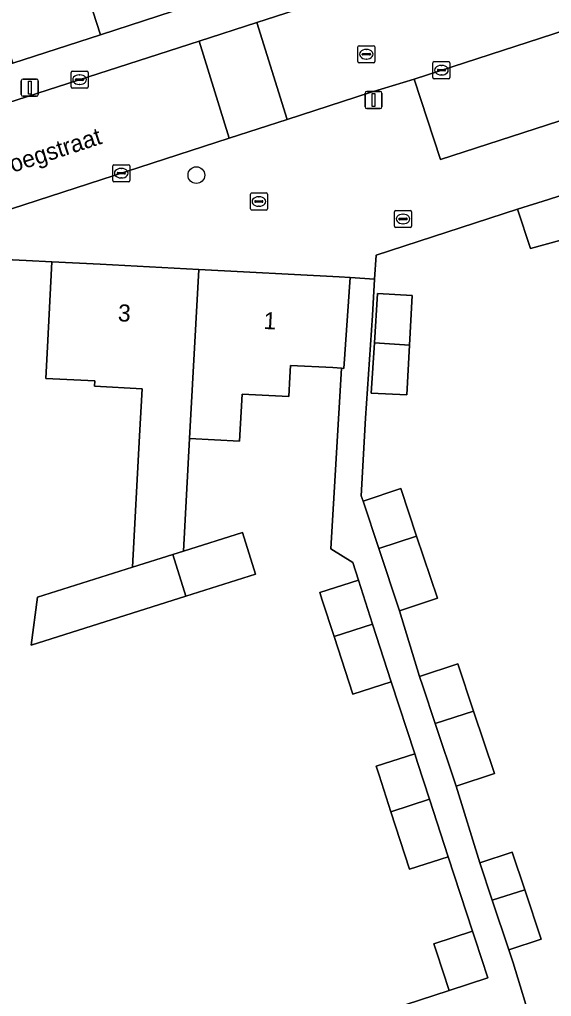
# Model space of a CAD drawing. Extents: x 159371 to 159986, y 382987 to 383597.
# Drawn here: x 159530.9 to 159562.1, y 383240.6 to 383297.9 of the extents above; entities that cross this region are included whole.
import ezdxf

# ---------------------------------------------------------------- set-up
doc = ezdxf.new("R2010")
doc.units = 0
for name, color, linetype in [('IMGEO_Boom', 7, 'Continuous'), ('IMGEO_Brandkraan', 7, 'Continuous'), ('IMGEO_Erf', 7, 'Continuous'), ('IMGEO_Kolk', 7, 'Continuous'), ('IMGEO_Lichtmast', 7, 'Continuous'), ('IMGEO_Muur', 7, 'Continuous'), ('IMGEO_Openbare_ruimte_label', 7, 'Continuous'), ('IMGEO_Pand', 7, 'Continuous'), ('IMGEO_Pand_nummerreeks', 7, 'Continuous'), ('IMGEO_Parkeervlak_open', 7, 'Continuous'), ('IMGEO_Rijbaan_lokaal_open', 7, 'Continuous'), ('IMGEO_Rioolput', 7, 'Continuous'), ('IMGEO_Voetpad_open', 7, 'Continuous')]:
    doc.layers.add(name, color=color, linetype=linetype)

msp = doc.modelspace()

# ---------------------------------------------------------------- linework, layer by layer
at = {"layer": 'IMGEO_Boom'}
msp.add_circle((159541.273, 383288.732), 0.489, dxfattribs=at)
at = {"layer": 'IMGEO_Brandkraan'}
for p, q in [((159552.907, 383285.735), (159552.907, 383286.587)), ((159552.982, 383286.661), (159553.834, 383286.661)), ((159553.209, 383286.204), (159553.607, 383286.204)), ((159553.395, 383286.441), (159553.42, 383286.441)), ((159553.908, 383286.587), (159553.908, 383285.735)), ((159553.834, 383285.661), (159552.982, 383285.661)), ((159553.166, 383286.155), (159553.166, 383286.167)), ((159553.604, 383286.118), (159553.206, 383286.118)), ((159553.418, 383285.881), (159553.393, 383285.881)), ((159553.65, 383286.167), (159553.65, 383286.155))]:
    msp.add_line(p, q, dxfattribs=at)
for points in [[(159552.907, 383285.735), (159552.907, 383286.587)], [(159552.982, 383286.661), (159553.834, 383286.661)], [(159553.908, 383286.587), (159553.908, 383285.735)], [(159553.834, 383285.661), (159552.982, 383285.661)]]:
    msp.add_lwpolyline(points, dxfattribs=at)
for centre, radius, start, end in [((159552.984, 383286.585), 0.0765, 91.55205, 178.44795), ((159552.984, 383286.585), 0.0765, 91.55205, 178.44795), ((159553.206, 383286.164), 0.0403, 85.87752, 175.75265), ((159553.611, 383286.166), 0.0386, 1.73085, 96.63898), ((159553.832, 383286.585), 0.0765, 1.55205, 88.44795), ((159553.832, 383286.585), 0.0765, 1.55205, 88.44795), ((159552.984, 383285.737), 0.0765, 181.55205, 268.44795), ((159552.984, 383285.737), 0.0765, 181.55205, 268.44795), ((159553.203, 383286.154), 0.0366, 178.93798, 274.71019), ((159553.607, 383286.161), 0.043, 264.86636, 352.45326), ((159553.832, 383285.737), 0.0765, 271.55205, 358.44795), ((159553.832, 383285.737), 0.0765, 271.55205, 358.44795)]:
    msp.add_arc(centre, radius, start, end, dxfattribs=at)
for centre, major_axis, ratio, start_param, end_param in [((159553.394, 383286.161), (-0.387, 0.002), 0.722429, 4.712389, 7.853982), ((159553.419, 383286.161), (-0.39, 0.002), 0.717154, 1.570796, 4.712389)]:
    msp.add_ellipse(centre, major_axis=major_axis, ratio=ratio, start_param=start_param, end_param=end_param, dxfattribs=at)
at = {"layer": 'IMGEO_Erf'}
for points in [[(159562.668, 383284.918), (159560.895, 383284.428), (159560.137, 383286.727), (159551.828, 383284.03), (159551.732, 383282.634), (159551.619, 383280.505), (159551.198, 383274.469), (159550.955, 383269.916), (159551.058, 383269.609), (159553.274, 383270.349), (159554.207, 383267.557), (159555.425, 383263.914), (159553.208, 383263.173), (159554.38, 383259.318), (159556.623, 383260.067), (159557.554, 383257.283), (159558.771, 383253.641), (159556.527, 383252.892), (159557.915, 383248.386), (159559.821, 383249.023), (159560.561, 383246.81), (159561.526, 383243.922), (159559.619, 383243.286), (159559.873, 383242.526), (159561.026, 383238.725)], [(159532.035, 383233.068), (159556.126, 383240.902), (159555.377, 383243.165), (159555.221, 383243.637), (159557.483, 383244.385), (159556.053, 383248.743), (159553.793, 383248.012), (159552.7, 383251.39), (159552.006, 383253.537), (159551.838, 383254.056), (159554.098, 383254.786), (159552.716, 383259.014), (159550.456, 383258.283), (159549.363, 383261.661), (159548.669, 383263.808), (159548.528, 383264.244), (159550.788, 383264.975), (159550.455, 383266.005), (159549.175, 383266.804), (159549.803, 383277.405), (159549.29, 383277.44), (159546.8, 383277.572), (159546.763, 383276.886), (159546.702, 383275.747), (159543.96, 383275.893), (159543.811, 383273.122), (159540.877, 383273.281), (159540.519, 383266.678), (159543.981, 383267.771), (159544.752, 383265.33), (159540.658, 383264.037), (159531.581, 383261.17), (159531.956, 383263.973), (159537.528, 383265.733), (159537.943, 383273.44), (159538.092, 383276.205), (159535.297, 383276.354), (159535.313, 383276.657), (159532.441, 383276.801), (159532.534, 383278.66), (159532.782, 383283.653), (159531.284, 383283.727), (159529.246, 383283.829)]]:
    msp.add_lwpolyline(points, dxfattribs=at)
msp.add_lwpolyline([(159553.64, 383275.835), (159551.542, 383275.947), (159551.731, 383278.894), (159551.916, 383281.784), (159553.95, 383281.676), (159553.795, 383278.766)], close=True, dxfattribs=at)
at = {"layer": 'IMGEO_Kolk'}
for p, q in [((159555.239, 383295.388), (159556.091, 383295.388)), ((159533.99, 383294.835), (159534.842, 383294.835)), ((159555.164, 383294.462), (159555.164, 383295.314)), ((159555.423, 383294.882), (159555.423, 383294.894)), ((159555.861, 383294.845), (159555.463, 383294.845)), ((159555.466, 383294.931), (159555.864, 383294.931)), ((159555.652, 383295.168), (159555.677, 383295.168)), ((159555.907, 383294.894), (159555.907, 383294.882)), ((159556.165, 383295.314), (159556.165, 383294.462)), ((159533.915, 383293.909), (159533.915, 383294.761)), ((159534.174, 383294.329), (159534.174, 383294.341)), ((159534.612, 383294.292), (159534.214, 383294.292)), ((159534.217, 383294.378), (159534.615, 383294.378)), ((159534.403, 383294.615), (159534.428, 383294.615)), ((159534.658, 383294.341), (159534.658, 383294.329)), ((159534.916, 383294.761), (159534.916, 383293.909)), ((159556.091, 383294.388), (159555.239, 383294.388)), ((159555.675, 383294.608), (159555.65, 383294.608)), ((159534.842, 383293.835), (159533.99, 383293.835)), ((159534.426, 383294.055), (159534.401, 383294.055)), ((159536.363, 383288.419), (159536.363, 383289.271)), ((159536.438, 383289.345), (159537.29, 383289.345)), ((159536.851, 383289.125), (159536.876, 383289.125)), ((159537.364, 383289.271), (159537.364, 383288.419)), ((159536.622, 383288.839), (159536.622, 383288.851)), ((159537.06, 383288.802), (159536.662, 383288.802)), ((159536.665, 383288.888), (159537.063, 383288.888)), ((159536.874, 383288.565), (159536.849, 383288.565)), ((159537.106, 383288.851), (159537.106, 383288.839)), ((159537.29, 383288.345), (159536.438, 383288.345)), ((159544.444, 383286.76), (159544.444, 383287.612)), ((159544.519, 383287.686), (159545.371, 383287.686)), ((159544.932, 383287.466), (159544.957, 383287.466)), ((159545.445, 383287.612), (159545.445, 383286.76)), ((159544.703, 383287.18), (159544.703, 383287.192)), ((159545.141, 383287.143), (159544.743, 383287.143)), ((159544.746, 383287.229), (159545.144, 383287.229)), ((159544.955, 383286.906), (159544.93, 383286.906)), ((159545.187, 383287.192), (159545.187, 383287.18)), ((159545.371, 383286.686), (159544.519, 383286.686))]:
    msp.add_line(p, q, dxfattribs=at)
for points in [[(159555.239, 383295.388), (159556.091, 383295.388)], [(159533.99, 383294.835), (159534.842, 383294.835)], [(159555.164, 383294.462), (159555.164, 383295.314)], [(159556.165, 383295.314), (159556.165, 383294.462)], [(159533.915, 383293.909), (159533.915, 383294.761)], [(159534.916, 383294.761), (159534.916, 383293.909)], [(159556.091, 383294.388), (159555.239, 383294.388)], [(159534.842, 383293.835), (159533.99, 383293.835)], [(159536.363, 383288.419), (159536.363, 383289.271)], [(159536.438, 383289.345), (159537.29, 383289.345)], [(159537.364, 383289.271), (159537.364, 383288.419)], [(159537.29, 383288.345), (159536.438, 383288.345)], [(159544.444, 383286.76), (159544.444, 383287.612)], [(159544.519, 383287.686), (159545.371, 383287.686)], [(159545.445, 383287.612), (159545.445, 383286.76)], [(159545.371, 383286.686), (159544.519, 383286.686)]]:
    msp.add_lwpolyline(points, dxfattribs=at)
for centre, radius, start, end in [((159555.241, 383295.312), 0.0765, 91.55205, 178.44795), ((159555.241, 383295.312), 0.0765, 91.55205, 178.44795), ((159556.089, 383295.312), 0.0765, 1.55205, 88.44795), ((159556.089, 383295.312), 0.0765, 1.55205, 88.44795), ((159533.992, 383294.759), 0.0765, 91.55205, 178.44795), ((159533.992, 383294.759), 0.0765, 91.55205, 178.44795), ((159534.84, 383294.759), 0.0765, 1.55205, 88.44795), ((159534.84, 383294.759), 0.0765, 1.55205, 88.44795), ((159555.463, 383294.891), 0.0403, 85.87752, 175.75265), ((159555.46, 383294.881), 0.0366, 178.93798, 274.71019), ((159555.864, 383294.888), 0.043, 264.86636, 352.45326), ((159555.868, 383294.893), 0.0386, 1.73085, 96.63898), ((159534.214, 383294.338), 0.0403, 85.87752, 175.75265), ((159534.211, 383294.328), 0.0366, 178.93798, 274.71019), ((159534.615, 383294.335), 0.043, 264.86636, 352.45326), ((159534.619, 383294.34), 0.0386, 1.73085, 96.63898), ((159555.241, 383294.464), 0.0765, 181.55205, 268.44795), ((159555.241, 383294.464), 0.0765, 181.55205, 268.44795), ((159556.089, 383294.464), 0.0765, 271.55205, 358.44795), ((159556.089, 383294.464), 0.0765, 271.55205, 358.44795), ((159533.992, 383293.911), 0.0765, 181.55205, 268.44795), ((159533.992, 383293.911), 0.0765, 181.55205, 268.44795), ((159534.84, 383293.911), 0.0765, 271.55205, 358.44795), ((159534.84, 383293.911), 0.0765, 271.55205, 358.44795), ((159536.44, 383289.269), 0.0765, 91.55205, 178.44795), ((159536.44, 383289.269), 0.0765, 91.55205, 178.44795), ((159537.288, 383289.269), 0.0765, 1.55205, 88.44795), ((159537.288, 383289.269), 0.0765, 1.55205, 88.44795), ((159536.662, 383288.848), 0.0403, 85.87752, 175.75265), ((159536.659, 383288.838), 0.0366, 178.93798, 274.71019), ((159537.063, 383288.845), 0.043, 264.86636, 352.45326), ((159537.067, 383288.85), 0.0386, 1.73085, 96.63898), ((159536.44, 383288.421), 0.0765, 181.55205, 268.44795), ((159536.44, 383288.421), 0.0765, 181.55205, 268.44795), ((159537.288, 383288.421), 0.0765, 271.55205, 358.44795), ((159537.288, 383288.421), 0.0765, 271.55205, 358.44795), ((159544.521, 383287.61), 0.0765, 91.55205, 178.44795), ((159544.521, 383287.61), 0.0765, 91.55205, 178.44795), ((159545.369, 383287.61), 0.0765, 1.55205, 88.44795), ((159545.369, 383287.61), 0.0765, 1.55205, 88.44795), ((159544.743, 383287.189), 0.0403, 85.87752, 175.75265), ((159544.74, 383287.179), 0.0366, 178.93798, 274.71019), ((159545.144, 383287.186), 0.043, 264.86636, 352.45326), ((159545.148, 383287.191), 0.0386, 1.73085, 96.63898), ((159544.521, 383286.762), 0.0765, 181.55205, 268.44795), ((159544.521, 383286.762), 0.0765, 181.55205, 268.44795), ((159545.369, 383286.762), 0.0765, 271.55205, 358.44795), ((159545.369, 383286.762), 0.0765, 271.55205, 358.44795)]:
    msp.add_arc(centre, radius, start, end, dxfattribs=at)
for centre, major_axis, ratio, start_param, end_param in [((159555.651, 383294.888), (-0.387, 0.002), 0.722429, 4.712389, 7.853982), ((159555.676, 383294.888), (-0.39, 0.002), 0.717154, 1.570796, 4.712389), ((159534.402, 383294.335), (-0.387, 0.002), 0.722429, 4.712389, 7.853982), ((159534.427, 383294.335), (-0.39, 0.002), 0.717154, 1.570796, 4.712389), ((159536.85, 383288.845), (-0.387, 0.002), 0.722429, 4.712389, 7.853982), ((159536.875, 383288.845), (-0.39, 0.002), 0.717154, 1.570796, 4.712389), ((159544.931, 383287.186), (-0.387, 0.002), 0.722429, 4.712389, 7.853982), ((159544.956, 383287.186), (-0.39, 0.002), 0.717154, 1.570796, 4.712389)]:
    msp.add_ellipse(centre, major_axis=major_axis, ratio=ratio, start_param=start_param, end_param=end_param, dxfattribs=at)
at = {"layer": 'IMGEO_Lichtmast'}
for p, q in [((159530.997, 383293.462), (159530.997, 383294.262)), ((159530.997, 383294.262), (159530.997, 383293.462)), ((159531.097, 383294.362), (159531.887, 383294.362)), ((159531.887, 383294.362), (159531.097, 383294.362)), ((159531.987, 383294.262), (159531.987, 383293.462)), ((159531.987, 383293.462), (159531.987, 383294.262)), ((159531.887, 383293.362), (159531.097, 383293.362)), ((159531.097, 383293.362), (159531.887, 383293.362)), ((159551.18, 383292.739), (159551.18, 383293.539)), ((159551.18, 383293.539), (159551.18, 383292.739)), ((159551.28, 383293.639), (159552.07, 383293.639)), ((159552.07, 383293.639), (159551.28, 383293.639)), ((159552.17, 383293.539), (159552.17, 383292.739)), ((159552.17, 383292.739), (159552.17, 383293.539)), ((159552.07, 383292.639), (159551.28, 383292.639)), ((159551.28, 383292.639), (159552.07, 383292.639))]:
    msp.add_line(p, q, dxfattribs=at)
for points in [[(159531.417, 383294.237), (159531.567, 383294.237), (159531.567, 383293.487), (159531.417, 383293.487), (159531.417, 383294.237)], [(159551.6, 383293.514), (159551.75, 383293.514), (159551.75, 383292.764), (159551.6, 383292.764), (159551.6, 383293.514)]]:
    msp.add_lwpolyline(points, dxfattribs=at)
for centre, start, end in [((159531.097, 383294.262), 90, 180), ((159531.097, 383294.262), 90, 180), ((159531.887, 383294.262), 0, 90), ((159531.887, 383294.262), 360, 90), ((159531.097, 383293.462), 180, 270), ((159531.097, 383293.462), 180, 270), ((159531.887, 383293.462), 270, 0), ((159531.887, 383293.462), 270, 0), ((159551.28, 383293.539), 90, 180), ((159551.28, 383293.539), 90, 180), ((159552.07, 383293.539), 0, 90), ((159552.07, 383293.539), 360, 90), ((159551.28, 383292.739), 180, 270), ((159551.28, 383292.739), 180, 270), ((159552.07, 383292.739), 270, 0), ((159552.07, 383292.739), 270, 0)]:
    msp.add_arc(centre, 0.1, start, end, dxfattribs=at)
at = {"layer": 'IMGEO_Muur'}
msp.add_lwpolyline([(159551.828, 383284.03), (159560.137, 383286.727)], dxfattribs=at)
at = {"layer": 'IMGEO_Pand'}
for points in [[(159527.826, 383303.453), (159530.505, 383295.292), (159535.641, 383296.956), (159532.996, 383305.128), (159533.154, 383305.179), (159531.993, 383308.766), (159526.665, 383307.041)], [(159538.113, 383306.785), (159533.154, 383305.179), (159532.996, 383305.128), (159535.641, 383296.956), (159540.758, 383298.615)], [(159563.625, 383281.952), (159571.843, 383284.598), (159570.124, 383289.948), (159561.945, 383287.307), (159560.137, 383286.727), (159560.895, 383284.428), (159562.668, 383284.918)], [(159541.415, 383283.2), (159535.63, 383283.511), (159532.782, 383283.653), (159532.534, 383278.66), (159532.441, 383276.801), (159535.313, 383276.657), (159535.297, 383276.354), (159538.092, 383276.205), (159537.943, 383273.44), (159537.528, 383265.733), (159539.887, 383266.478), (159540.519, 383266.678), (159540.877, 383273.281)], [(159550.299, 383282.723), (159549.658, 383282.757), (159541.415, 383283.2), (159540.877, 383273.281), (159543.811, 383273.122), (159543.96, 383275.893), (159546.702, 383275.747), (159546.763, 383276.886), (159546.8, 383277.572), (159549.29, 383277.44), (159549.803, 383277.405), (159549.93, 383277.396)], [(159551.731, 383278.894), (159553.795, 383278.766), (159553.95, 383281.676), (159551.916, 383281.784)], [(159553.795, 383278.766), (159551.731, 383278.894), (159551.542, 383275.947), (159553.64, 383275.835)], [(159551.058, 383269.609), (159551.983, 383266.84), (159554.207, 383267.557), (159553.274, 383270.349)], [(159543.981, 383267.771), (159540.519, 383266.678), (159539.887, 383266.478), (159540.658, 383264.037), (159544.752, 383265.33)], [(159554.207, 383267.557), (159551.983, 383266.84), (159553.208, 383263.173), (159555.425, 383263.914)], [(159540.658, 383264.037), (159539.887, 383266.478), (159537.528, 383265.733), (159531.956, 383263.973), (159531.581, 383261.17)], [(159550.929, 383264.539), (159550.788, 383264.975), (159548.528, 383264.244), (159548.669, 383263.808), (159549.363, 383261.661), (159551.623, 383262.394)], [(159549.363, 383261.661), (159550.456, 383258.283), (159552.716, 383259.014), (159551.623, 383262.394)], [(159554.38, 383259.318), (159554.569, 383258.752), (159555.302, 383256.558), (159557.554, 383257.283), (159556.623, 383260.067)], [(159557.554, 383257.283), (159555.302, 383256.558), (159556.527, 383252.892), (159558.771, 383253.641)], [(159554.266, 383254.268), (159554.098, 383254.786), (159551.838, 383254.056), (159552.006, 383253.537), (159552.7, 383251.39), (159554.96, 383252.123)], [(159554.96, 383252.123), (159552.7, 383251.39), (159553.793, 383248.012), (159556.053, 383248.743)], [(159557.915, 383248.386), (159558.648, 383246.194), (159560.561, 383246.81), (159559.821, 383249.023)], [(159560.561, 383246.81), (159558.648, 383246.194), (159559.619, 383243.286), (159561.526, 383243.922)], [(159557.639, 383243.914), (159557.483, 383244.385), (159555.221, 383243.637), (159555.377, 383243.165), (159556.126, 383240.902), (159558.388, 383241.651)]]:
    msp.add_lwpolyline(points, close=True, dxfattribs=at)
at = {"layer": 'IMGEO_Parkeervlak_open'}
msp.add_lwpolyline([(159576.008, 383301.124), (159577.937, 383301.725), (159577.82, 383302.082), (159554.057, 383294.368), (159555.605, 383289.642), (159568.834, 383293.928), (159575.546, 383296.103), (159574.713, 383298.601)], dxfattribs=at)
at = {"layer": 'IMGEO_Rijbaan_lokaal_open'}
for points in [[(159577.82, 383302.082), (159575.958, 383307.741), (159572.877, 383306.719), (159544.818, 383297.679), (159546.61, 383292.003), (159551.485, 383293.583), (159554.057, 383294.368)], [(159544.818, 383297.679), (159541.44, 383296.591), (159543.208, 383290.901), (159546.61, 383292.003)]]:
    msp.add_lwpolyline(points, close=True, dxfattribs=at)
for points in [[(159543.208, 383290.901), (159541.44, 383296.591), (159527.767, 383292.186), (159514.088, 383287.713), (159513.938, 383287.703), (159503.55, 383284.353), (159503.413, 383284.309), (159503.279, 383284.265), (159501.757, 383283.812)], [(159507.852, 383279.443), (159543.208, 383290.901)]]:
    msp.add_lwpolyline(points, dxfattribs=at)
at = {"layer": 'IMGEO_Rioolput'}
for p, q in [((159550.753, 383295.397), (159550.753, 383296.249)), ((159550.828, 383296.323), (159551.68, 383296.323)), ((159551.241, 383296.103), (159551.266, 383296.103)), ((159551.754, 383296.249), (159551.754, 383295.397)), ((159551.012, 383295.817), (159551.012, 383295.829)), ((159551.45, 383295.78), (159551.052, 383295.78)), ((159551.055, 383295.866), (159551.453, 383295.866)), ((159551.264, 383295.543), (159551.239, 383295.543)), ((159551.496, 383295.829), (159551.496, 383295.817)), ((159551.68, 383295.323), (159550.828, 383295.323))]:
    msp.add_line(p, q, dxfattribs=at)
for points in [[(159550.753, 383295.397), (159550.753, 383296.249)], [(159550.828, 383296.323), (159551.68, 383296.323)], [(159551.754, 383296.249), (159551.754, 383295.397)], [(159551.68, 383295.323), (159550.828, 383295.323)]]:
    msp.add_lwpolyline(points, dxfattribs=at)
for centre, radius, start, end in [((159550.83, 383296.247), 0.0765, 91.55205, 178.44795), ((159550.83, 383296.247), 0.0765, 91.55205, 178.44795), ((159551.678, 383296.247), 0.0765, 1.55205, 88.44795), ((159551.678, 383296.247), 0.0765, 1.55205, 88.44795), ((159550.83, 383295.399), 0.0765, 181.55205, 268.44795), ((159550.83, 383295.399), 0.0765, 181.55205, 268.44795), ((159551.052, 383295.826), 0.0403, 85.87752, 175.75265), ((159551.049, 383295.816), 0.0366, 178.93798, 274.71019), ((159551.453, 383295.823), 0.043, 264.86636, 352.45326), ((159551.457, 383295.828), 0.0386, 1.73085, 96.63898), ((159551.678, 383295.399), 0.0765, 271.55205, 358.44795), ((159551.678, 383295.399), 0.0765, 271.55205, 358.44795)]:
    msp.add_arc(centre, radius, start, end, dxfattribs=at)
for centre, major_axis, ratio, start_param, end_param in [((159551.24, 383295.823), (-0.387, 0.002), 0.722429, 4.712389, 7.853982), ((159551.265, 383295.823), (-0.39, 0.002), 0.717154, 1.570796, 4.712389)]:
    msp.add_ellipse(centre, major_axis=major_axis, ratio=ratio, start_param=start_param, end_param=end_param, dxfattribs=at)
at = {"layer": 'IMGEO_Voetpad_open'}
for points in [[(159572.877, 383306.719), (159575.958, 383307.741), (159575.265, 383309.805), (159571.909, 383308.713), (159566.56, 383306.979), (159561.405, 383305.308), (159556.261, 383303.641), (159551.086, 383301.963), (159545.913, 383300.286), (159540.758, 383298.615), (159535.641, 383296.956), (159530.505, 383295.292), (159525.157, 383293.558), (159524.379, 383292.528)], [(159527.767, 383292.186), (159541.44, 383296.591), (159544.818, 383297.679), (159572.877, 383306.719)], [(159519.728, 383280.725), (159529.246, 383283.829), (159531.284, 383283.727), (159532.782, 383283.653), (159535.63, 383283.511), (159541.415, 383283.2), (159549.658, 383282.757), (159550.299, 383282.723), (159551.732, 383282.634), (159551.828, 383284.03), (159560.137, 383286.727), (159561.945, 383287.307), (159570.124, 383289.948), (159568.834, 383293.928), (159555.605, 383289.642), (159554.057, 383294.368), (159551.485, 383293.583), (159546.61, 383292.003), (159543.208, 383290.901), (159507.852, 383279.443)], [(159561.026, 383238.725), (159559.873, 383242.526), (159559.619, 383243.286), (159558.648, 383246.194), (159557.915, 383248.386), (159556.527, 383252.892), (159555.302, 383256.558), (159554.569, 383258.752), (159554.38, 383259.318), (159553.208, 383263.173), (159551.983, 383266.84), (159551.058, 383269.609), (159550.955, 383269.916), (159551.198, 383274.469), (159551.619, 383280.505), (159551.732, 383282.634), (159550.299, 383282.723), (159549.93, 383277.396), (159549.803, 383277.405), (159549.175, 383266.804), (159550.455, 383266.005), (159550.788, 383264.975), (159550.929, 383264.539), (159551.623, 383262.394), (159552.716, 383259.014), (159554.098, 383254.786), (159554.266, 383254.268), (159554.96, 383252.123), (159556.053, 383248.743), (159557.483, 383244.385), (159557.639, 383243.914), (159558.388, 383241.651), (159556.126, 383240.902), (159532.035, 383233.068)]]:
    msp.add_lwpolyline(points, dxfattribs=at)

# ---------------------------------------------------------------- texts
at = {"layer": 'IMGEO_Openbare_ruimte_label'}
msp.add_text('Boegstraat', height=1, rotation=17.94556, dxfattribs=at).set_placement((159529.645, 383288.597))
at = {"layer": 'IMGEO_Pand_nummerreeks'}
for s, rotation, p in [('3', 356.9977, (159536.652, 383280.165)), ('1', 356.92322, (159545.2, 383279.712))]:
    msp.add_text(s, height=1, rotation=rotation, dxfattribs=at).set_placement(p)

doc.saveas('drawing.dxf')
